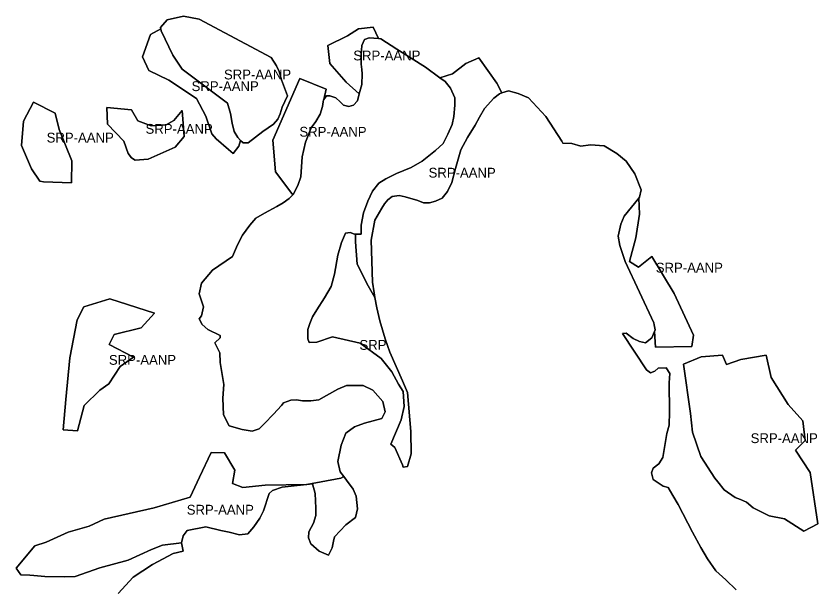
# Model space of a CAD drawing. Extents: x 598968 to 613553, y 4409678 to 4430833.
# Drawn here: x 605072 to 606052, y 4419573 to 4420271 of the extents above; entities that cross this region are included whole.
import ezdxf

# ---------------------------------------------------------------- set-up
doc = ezdxf.new("R2010")
doc.units = 0
doc.layers.add('Sòl Rústic Protegit', color=7, linetype='Continuous')
doc.layers.add('Sòl Rústic Protegit - Alt Nivell de Protecció', color=7, linetype='Continuous')

msp = doc.modelspace()

# ---------------------------------------------------------------- linework, layer by layer
at = {"layer": 'Sòl Rústic Protegit'}
for points in [[(605248.7427, 4420255.51), (605248.4301, 4420257.0102), (605256.6801, 4420266.5102), (605276.4925, 4420271.0102), (605295.4301, 4420267.0102), (605383.6177, 4420220.5102), (605390.1801, 4420210.0102), (605393.4927, 4420203.0102), (605395.9927, 4420193.0102), (605403.3675, 4420173.5102), (605397.1801, 4420159.5102), (605394.7427, 4420151.5102), (605391.8675, 4420145.0102), (605386.4927, 4420139.0102), (605373.3049, 4420130.0102), (605355.6177, 4420116.0102), (605349.4301, 4420116.0102), (605346.1801, 4420119.01), (605344.0551, 4420112.0098), (605337.2427, 4420103.0098), (605331.3677, 4420108.0098), (605316.3677, 4420121.0098), (605311.1177, 4420127.0098), (605303.5551, 4420148.5098), (605292.2427, 4420170.0098), (605258.4927, 4420192.5098), (605233.9301, 4420204.5098), (605226.4927, 4420221.0098), (605236.0551, 4420248.5098)], [(605140.1269, 4420094.1358), (605139.4393, 4420067.1358), (605105.5643, 4420068.1358), (605101.0643, 4420069.1358), (605090.5019, 4420084.1358), (605078.3143, 4420112.6358), (605080.8143, 4420142.6358), (605093.0643, 4420165.6358), (605119.5643, 4420152.1358), (605124.5019, 4420132.1358)], [(605220.7697, 4420142.8508), (605236.8947, 4420136.8508), (605255.3947, 4420137.8508), (605264.8323, 4420143.3508), (605274.7697, 4420155.3508), (605277.4573, 4420123.8508), (605266.2073, 4420110.8508), (605233.3323, 4420095.8508), (605217.3947, 4420094.8508), (605212.8947, 4420097.8508), (605208.8947, 4420102.8508), (605203.4573, 4420117.8508), (605183.7697, 4420138.8508), (605182.7073, 4420159.3508), (605212.7697, 4420156.3508)], [(605486.4927, 4420004.51), (605485.4301, 4420004.5102), (605480.1801, 4420006.5102), (605474.3675, 4420005.5102), (605469.6801, 4419994.0102), (605465.0551, 4419978.5102), (605460.9301, 4419955.5102), (605456.8675, 4419940.5102), (605448.7427, 4419926.5102), (605439.4299, 4419912.0102), (605434.1799, 4419903.5102), (605430.6799, 4419895.0102), (605428.3051, 4419888.0102), (605428.3051, 4419876.5102), (605430.0551, 4419872.0102), (605439.4299, 4419872.5102), (605458.6175, 4419879.0102), (605492.4301, 4419871.0102), (605518.0549, 4419852.5102), (605530.8677, 4419836.0102), (605539.0549, 4419821.0102), (605544.8051, 4419812.0102), (605545.9927, 4419793.5102), (605542.4927, 4419777.5102), (605529.6799, 4419747.5102), (605534.8051, 4419743.5102), (605544.2427, 4419722.5102), (605544.8051, 4419719.5102), (605550.0551, 4419720.5102), (605554.6801, 4419736.0102), (605554.1175, 4419763.0102), (605550.0551, 4419811.0102), (605544.2427, 4419825.0102), (605528.4927, 4419860.0102), (605522.6799, 4419876.5102), (605516.2427, 4419898.5102), (605512.7427, 4419914.5102), (605510.3051, 4419927.01), (605502.0551, 4419941.0098), (605488.6177, 4419967.5098), (605486.7427, 4419995.0098)], [(605155.1059, 4419794.8726), (605147.0097, 4419764.0444), (605129.5715, 4419765.29), (605132.6855, 4419802.3462), (605137.3565, 4419853.1036), (605146.3869, 4419899.8128), (605154.7947, 4419915.694), (605186.2455, 4419925.3474), (605241.0511, 4419907.5978), (605224.8585, 4419889.8482), (605191.8507, 4419881.752), (605185.6227, 4419869.2962), (605215.5167, 4419854.0378), (605199.0127, 4419842.5162), (605185.3113, 4419821.3412), (605174.1011, 4419813.8678)], [(605988.4895, 4419856.5122), (605994.4431, 4419828.9768), (606015.2807, 4419796.2322), (606033.1413, 4419776.1388), (606036.1181, 4419752.3246), (606024.2111, 4419740.4174), (606042.0717, 4419712.882), (606051.7463, 4419650.3696), (606034.6297, 4419641.4392), (606010.7599, 4419656.4634), (605992.1349, 4419659.9634), (605972.6975, 4419669.9634), (605964.2599, 4419676.9634), (605957.1349, 4419679.9634), (605950.6975, 4419682.4634), (605937.0725, 4419691.9634), (605929.1975, 4419701.4634), (605925.8849, 4419705.9634), (605908.6349, 4419732.4634), (605898.3849, 4419762.4634), (605895.8849, 4419784.9634), (605887.2787, 4419845.3492), (605908.8605, 4419854.2796), (605934.9073, 4419856.5122), (605939.8849, 4419844.9634), (605957.6349, 4419850.9634)]]:
    msp.add_lwpolyline(points, close=True, dxfattribs=at)
msp.add_lwpolyline([(605196.6801, 4419565.0102), (605214.7427, 4419585.0102), (605238.6177, 4419600.5102), (605263.6801, 4419614.0102), (605275.8677, 4419617.0102), (605274.1801, 4419627.01), (605250.6801, 4419624.0098), (605237.4301, 4419619.0098), (605208.9301, 4419606.0098), (605174.0551, 4419596.5098), (605144.2427, 4419586.0098), (605130.8677, 4419585.5098), (605107.1801, 4419586.0098), (605093.5551, 4419587.0098), (605088.7427, 4419587.5098), (605077.7427, 4419588.0098), (605071.8051, 4419596.0098), (605094.8051, 4419623.5098), (605108.7427, 4419628.0098), (605135.3051, 4419640.0098), (605161.3677, 4419647.5098), (605179.6801, 4419656.0098), (605240.6801, 4419670.0098), (605284.4927, 4419683.0098), (605296.0551, 4419707.5098), (605310.0551, 4419737.5098), (605326.6177, 4419737.0098), (605339.3051, 4419716.0098), (605336.4927, 4419699.5098), (605348.7427, 4419694.5098), (605376.1177, 4419697.5098), (605427.2427, 4419698.5098), (605468.5551, 4419706.0098), (605472.3677, 4419708.01), (605468.0549, 4419714.0102), (605465.1177, 4419726.5102), (605469.1799, 4419746.5102), (605474.9927, 4419761.0102), (605485.4927, 4419769.0102), (605497.7427, 4419773.5102), (605518.7427, 4419779.0102), (605522.8051, 4419787.0102), (605519.8675, 4419800.0102), (605507.6801, 4419813.5102), (605495.9927, 4419819.5102), (605477.3051, 4419819.5102), (605475.6177, 4419819.5102), (605465.1177, 4419815.0102), (605451.1177, 4419807.0102), (605441.8051, 4419802.0102), (605431.9301, 4419800.5102), (605421.9925, 4419800.5102), (605414.4301, 4419802.0102), (605407.4301, 4419801.5102), (605398.6801, 4419798.0102), (605395.9927, 4419795.0102), (605386.4301, 4419784.5102), (605375.3677, 4419773.0102), (605368.9927, 4419766.5102), (605360.2427, 4419763.5102), (605347.9927, 4419765.5102), (605332.2427, 4419770.0102), (605325.3051, 4419783.5102), (605324.6801, 4419804.0102), (605325.8677, 4419820.5102), (605323.5551, 4419833.0102), (605321.1801, 4419847.5102), (605320.7427, 4419859.5102), (605314.5549, 4419871.5102), (605321.1801, 4419877.5102), (605321.3051, 4419880.5102), (605306.1177, 4419888.0102), (605299.1177, 4419894.0102), (605295.6177, 4419901.0102), (605298.5549, 4419904.5102), (605300.8677, 4419915.5102), (605295.6177, 4419931.5102), (605298.5549, 4419944.5102), (605311.9301, 4419960.5102), (605336.4301, 4419977.0102), (605342.2425, 4419991.5102), (605348.6801, 4420003.0102), (605357.4301, 4420015.5102), (605364.9925, 4420024.0102), (605375.4299, 4420030.0102), (605390.6177, 4420038.0102), (605398.1799, 4420042.5102), (605405.7427, 4420048.0102), (605410.1801, 4420052.51), (605408.6801, 4420054.0098), (605388.8677, 4420080.5098), (605385.4915, 4420119.1924), (605418.4295, 4420194.576), (605450.6881, 4420181.6726), (605447.9015, 4420169.005), (605451.0551, 4420173.5102), (605455.1175, 4420173.5102), (605462.6801, 4420171.0102), (605467.9301, 4420166.0102), (605472.0551, 4420162.0102), (605478.4301, 4420160.5102), (605484.2427, 4420162.0102), (605488.9301, 4420167.5102), (605491.2427, 4420176.01), (605475.1177, 4420190.0098), (605455.4301, 4420213.0098), (605452.9927, 4420235.0098), (605476.9927, 4420247.0098), (605490.1801, 4420255.5098), (605508.0551, 4420257.5098), (605514.8051, 4420243.51), (605517.4927, 4420243.0102), (605537.3049, 4420230.5102), (605572.2427, 4420208.5102), (605589.8051, 4420195.51), (605605.2427, 4420200.5098), (605621.5551, 4420213.0098), (605637.3677, 4420220.0098), (605659.1801, 4420189.0098), (605665.3677, 4420177.01), (605673.6177, 4420179.5102), (605685.2425, 4420176.5102), (605698.0551, 4420171.0102), (605719.0551, 4420148.0102), (605738.8677, 4420118.0102), (605739.8049, 4420115.5102), (605750.9925, 4420115.0102), (605761.8049, 4420112.0102), (605773.8051, 4420113.5102), (605790.6801, 4420112.5102), (605805.8675, 4420103.0102), (605817.4927, 4420093.5102), (605827.9927, 4420078.0102), (605835.5549, 4420058.5102), (605833.8049, 4420049.5102), (605833.0551, 4420048.51), (605833.4927, 4420029.0098), (605829.0551, 4420000.0098), (605821.4301, 4419971.0098), (605832.4927, 4419964.0098), (605848.7427, 4419977.0098), (605876.0085, 4419931.9304), (605899.6627, 4419880.9638), (605897.4681, 4419867.064), (605853.3297, 4419866.3324), (605851.9221, 4419885.2176), (605848.7427, 4419877.5102), (605841.1799, 4419871.5102), (605833.6177, 4419873.0102), (605826.0551, 4419877.0102), (605817.3675, 4419883.5102), (605812.7427, 4419883.0102), (605842.3677, 4419838.5102), (605847.0551, 4419835.0102), (605852.2427, 4419837.0102), (605856.3677, 4419840.5102), (605866.2427, 4419841.0102), (605870.9299, 4419834.0102), (605869.7427, 4419822.5102), (605870.3051, 4419787.0102), (605869.7427, 4419771.0102), (605866.8677, 4419760.5102), (605862.1799, 4419731.5102), (605857.4927, 4419723.5102), (605850.5551, 4419718.5102), (605848.1799, 4419712.5102), (605850.5551, 4419704.5102), (605862.7427, 4419696.5102), (605868.6177, 4419694.5102), (605874.4299, 4419685.0102), (605880.8051, 4419674.0102), (605898.3051, 4419640.0102), (605908.8051, 4419621.5102), (605916.9301, 4419607.5102), (605926.8675, 4419593.0102), (605939.1175, 4419582.0102), (605951.9301, 4419569.5102)], dxfattribs=at)
at = {"layer": 'Sòl Rústic Protegit - Alt Nivell de Protecció'}
for points in [[(605346.1801, 4420119.01), (605349.4301, 4420116.0102), (605355.6177, 4420116.0102), (605373.3049, 4420130.0102), (605386.4927, 4420139.0102), (605391.8675, 4420145.0102), (605394.7427, 4420151.5102), (605397.1801, 4420159.5102), (605403.3675, 4420173.5102), (605395.9927, 4420193.0102), (605393.4927, 4420203.0102), (605390.1801, 4420210.0102), (605383.6177, 4420220.5102), (605295.4301, 4420267.0102), (605276.4925, 4420271.0102), (605256.6801, 4420266.5102), (605248.4301, 4420257.0102), (605248.7427, 4420255.51), (605249.3051, 4420253.01), (605263.3051, 4420223.01), (605274.8051, 4420206.01), (605330.0551, 4420164.51), (605333.7427, 4420152.01), (605335.8051, 4420140.01), (605338.3051, 4420130.01), (605342.8051, 4420122.51)], [(605346.1801, 4420119.01), (605342.8051, 4420122.51), (605338.3051, 4420130.01), (605335.8051, 4420140.01), (605333.7427, 4420152.01), (605330.0551, 4420164.51), (605274.8051, 4420206.01), (605263.3051, 4420223.01), (605249.3051, 4420253.01), (605248.7427, 4420255.51), (605236.0551, 4420248.5098), (605226.4927, 4420221.0098), (605233.9301, 4420204.5098), (605258.4927, 4420192.5098), (605292.2427, 4420170.0098), (605303.5551, 4420148.5098), (605311.1177, 4420127.0098), (605316.3677, 4420121.0098), (605331.3677, 4420108.0098), (605337.2427, 4420103.0098), (605344.0551, 4420112.0098)], [(605514.8051, 4420243.51), (605508.0551, 4420257.5098), (605490.1801, 4420255.5098), (605476.9927, 4420247.0098), (605452.9927, 4420235.0098), (605455.4301, 4420213.0098), (605475.1177, 4420190.0098), (605491.2427, 4420176.01), (605494.1801, 4420187.51), (605494.7427, 4420200.51), (605494.2427, 4420205.51), (605493.6177, 4420212.01), (605493.6177, 4420217.01), (605493.6177, 4420223.51), (605494.1801, 4420235.01), (605497.6801, 4420242.51), (605503.4927, 4420244.51)], [(605665.3677, 4420177.01), (605659.1801, 4420189.0098), (605637.3677, 4420220.0098), (605621.5551, 4420213.0098), (605605.2427, 4420200.5098), (605589.8051, 4420195.51), (605596.1177, 4420191.01), (605602.5551, 4420183.01), (605607.8051, 4420171.01), (605607.8051, 4420162.01), (605606.6177, 4420148.01), (605604.8677, 4420138.51), (605599.6177, 4420126.51), (605593.8051, 4420115.01), (605584.4927, 4420106.51), (605568.1801, 4420093.51), (605554.7427, 4420086.01), (605536.6801, 4420078.51), (605523.8677, 4420072.01), (605515.1801, 4420066.51), (605507.5551, 4420057.01), (605501.7427, 4420044.51), (605496.4927, 4420030.51), (605493.6177, 4420015.51), (605493.6177, 4420004.51), (605486.4927, 4420004.51), (605486.7427, 4419995.0098), (605488.6177, 4419967.5098), (605502.0551, 4419941.0098), (605510.3051, 4419927.01), (605509.2427, 4419932.51), (605507.4927, 4419945.51), (605505.8051, 4419997.01), (605510.4301, 4420021.51), (605518.6177, 4420036.01), (605522.1177, 4420041.51), (605526.1801, 4420046.51), (605531.4301, 4420050.51), (605540.1801, 4420051.51), (605547.1801, 4420050.01), (605562.9301, 4420045.51), (605569.8677, 4420042.51), (605576.8677, 4420042.51), (605584.4301, 4420044.51), (605592.6177, 4420048.51), (605598.9927, 4420056.51), (605604.2427, 4420067.51), (605608.9301, 4420084.51), (605615.3051, 4420107.51), (605623.4927, 4420122.51), (605632.8051, 4420137.51), (605638.0551, 4420147.51), (605644.4301, 4420158.01), (605655.5551, 4420170.51), (605662.5551, 4420176.01)], [(605447.9015, 4420169.005), (605450.6881, 4420181.6726), (605418.4295, 4420194.576), (605385.4915, 4420119.1924), (605388.8677, 4420080.5098), (605408.6801, 4420054.0098), (605410.1801, 4420052.51), (605410.4301, 4420053.01), (605416.2427, 4420064.01), (605419.7427, 4420074.51), (605421.4927, 4420099.01), (605425.4301, 4420117.01), (605432.4301, 4420134.51), (605438.2427, 4420142.01), (605443.4927, 4420151.01), (605446.4301, 4420160.51), (605447.2427, 4420166.01), (605447.5551, 4420168.5102)], [(605140.1269, 4420094.1358), (605124.5019, 4420132.1358), (605119.5643, 4420152.1358), (605093.0643, 4420165.6358), (605080.8143, 4420142.6358), (605078.3143, 4420112.6358), (605090.5019, 4420084.1358), (605101.0643, 4420069.1358), (605105.5643, 4420068.1358), (605139.4393, 4420067.1358)], [(605220.7697, 4420142.8508), (605212.7697, 4420156.3508), (605182.7073, 4420159.3508), (605183.7697, 4420138.8508), (605203.4573, 4420117.8508), (605208.8947, 4420102.8508), (605212.8947, 4420097.8508), (605217.3947, 4420094.8508), (605233.3323, 4420095.8508), (605266.2073, 4420110.8508), (605277.4573, 4420123.8508), (605274.7697, 4420155.3508), (605264.8323, 4420143.3508), (605255.3947, 4420137.8508), (605236.8947, 4420136.8508)], [(605851.9221, 4419885.2176), (605853.3297, 4419866.3324), (605897.4681, 4419867.064), (605899.6627, 4419880.9638), (605876.0085, 4419931.9304), (605848.7427, 4419977.0098), (605832.4927, 4419964.0098), (605821.4301, 4419971.0098), (605829.0551, 4420000.0098), (605833.4927, 4420029.0098), (605833.0551, 4420048.51), (605814.9927, 4420026.51), (605810.9301, 4420016.51), (605807.4301, 4420002.01), (605809.7427, 4419990.51), (605816.1801, 4419971.01), (605851.1177, 4419896.01), (605851.5551, 4419893.5102), (605852.8677, 4419887.5102)], [(605155.1059, 4419794.8726), (605174.1011, 4419813.8678), (605185.3113, 4419821.3412), (605199.0127, 4419842.5162), (605215.5167, 4419854.0378), (605185.6227, 4419869.2962), (605191.8507, 4419881.752), (605224.8585, 4419889.8482), (605241.0511, 4419907.5978), (605186.2455, 4419925.3474), (605154.7947, 4419915.694), (605146.3869, 4419899.8128), (605137.3565, 4419853.1036), (605132.6855, 4419802.3462), (605129.5715, 4419765.29), (605147.0097, 4419764.0444)], [(605988.4895, 4419856.5122), (605957.6349, 4419850.9634), (605939.8849, 4419844.9634), (605934.9073, 4419856.5122), (605908.8605, 4419854.2796), (605887.2787, 4419845.3492), (605895.8849, 4419784.9634), (605898.3849, 4419762.4634), (605908.6349, 4419732.4634), (605925.8849, 4419705.9634), (605929.1975, 4419701.4634), (605937.0725, 4419691.9634), (605950.6975, 4419682.4634), (605957.1349, 4419679.9634), (605964.2599, 4419676.9634), (605972.6975, 4419669.9634), (605992.1349, 4419659.9634), (606010.7599, 4419656.4634), (606034.6297, 4419641.4392), (606051.7463, 4419650.3696), (606042.0717, 4419712.882), (606024.2111, 4419740.4174), (606036.1181, 4419752.3246), (606033.1413, 4419776.1388), (606015.2807, 4419796.2322), (605994.4431, 4419828.9768)], [(605472.3677, 4419708.01), (605468.5551, 4419706.0098), (605427.2427, 4419698.5098), (605376.1177, 4419697.5098), (605348.7427, 4419694.5098), (605336.4927, 4419699.5098), (605339.3051, 4419716.0098), (605326.6177, 4419737.0098), (605310.0551, 4419737.5098), (605296.0551, 4419707.5098), (605284.4927, 4419683.0098), (605240.6801, 4419670.0098), (605179.6801, 4419656.0098), (605161.3677, 4419647.5098), (605135.3051, 4419640.0098), (605108.7427, 4419628.0098), (605094.8051, 4419623.5098), (605071.8051, 4419596.0098), (605077.7427, 4419588.0098), (605088.7427, 4419587.5098), (605093.5551, 4419587.0098), (605107.1801, 4419586.0098), (605130.8677, 4419585.5098), (605144.2427, 4419586.0098), (605174.0551, 4419596.5098), (605208.9301, 4419606.0098), (605237.4301, 4419619.0098), (605250.6801, 4419624.0098), (605274.1801, 4419627.01), (605275.8677, 4419635.51), (605281.1177, 4419642.01), (605303.8677, 4419646.51), (605321.9301, 4419642.01), (605332.4301, 4419640.01), (605344.6801, 4419637.01), (605354.9927, 4419638.01), (605362.5551, 4419646.51), (605369.5551, 4419657.01), (605374.2427, 4419666.01), (605381.1801, 4419687.51), (605385.3051, 4419691.01), (605396.9301, 4419695.01), (605434.2427, 4419699.01), (605437.1801, 4419687.51), (605438.3051, 4419669.51), (605438.3051, 4419660.51), (605435.4301, 4419651.01), (605429.5551, 4419640.51), (605428.9927, 4419633.01), (605431.9301, 4419626.01), (605442.3677, 4419617.01), (605453.4301, 4419612.01), (605458.1177, 4419621.01), (605459.8677, 4419629.01), (605461.0551, 4419634.51), (605474.9927, 4419649.01), (605486.6801, 4419658.01), (605488.9927, 4419668.51), (605487.2427, 4419684.01), (605483.7427, 4419692.51), (605475.6177, 4419703.51)]]:
    msp.add_lwpolyline(points, close=True, dxfattribs=at)
msp.add_lwpolyline([(605951.9301, 4419569.5102), (605939.1175, 4419582.0102), (605926.8675, 4419593.0102), (605916.9301, 4419607.5102), (605908.8051, 4419621.5102), (605898.3051, 4419640.0102), (605880.8051, 4419674.0102), (605874.4299, 4419685.0102), (605868.6177, 4419694.5102), (605862.7427, 4419696.5102), (605850.5551, 4419704.5102), (605848.1799, 4419712.5102), (605850.5551, 4419718.5102), (605857.4927, 4419723.5102), (605862.1799, 4419731.5102), (605866.8677, 4419760.5102), (605869.7427, 4419771.0102), (605870.3051, 4419787.0102), (605869.7427, 4419822.5102), (605870.9299, 4419834.0102), (605866.2427, 4419841.0102), (605856.3677, 4419840.5102), (605852.2427, 4419837.0102), (605847.0551, 4419835.0102), (605842.3677, 4419838.5102), (605812.7427, 4419883.0102), (605817.3675, 4419883.5102), (605826.0551, 4419877.0102), (605833.6177, 4419873.0102), (605841.1799, 4419871.5102), (605848.7427, 4419877.5102), (605851.9221, 4419885.2176), (605852.8677, 4419887.5102), (605851.5551, 4419893.5102), (605851.1177, 4419896.01), (605816.1801, 4419971.01), (605809.7427, 4419990.51), (605807.4301, 4420002.01), (605810.9301, 4420016.51), (605814.9927, 4420026.51), (605833.0551, 4420048.51), (605833.8049, 4420049.5102), (605835.5549, 4420058.5102), (605827.9927, 4420078.0102), (605817.4927, 4420093.5102), (605805.8675, 4420103.0102), (605790.6801, 4420112.5102), (605773.8051, 4420113.5102), (605761.8049, 4420112.0102), (605750.9925, 4420115.0102), (605739.8049, 4420115.5102), (605738.8677, 4420118.0102), (605719.0551, 4420148.0102), (605698.0551, 4420171.0102), (605685.2425, 4420176.5102), (605673.6177, 4420179.5102), (605665.3677, 4420177.01), (605662.5551, 4420176.01), (605655.5551, 4420170.51), (605644.4301, 4420158.01), (605638.0551, 4420147.51), (605632.8051, 4420137.51), (605623.4927, 4420122.51), (605615.3051, 4420107.51), (605608.9301, 4420084.51), (605604.2427, 4420067.51), (605598.9927, 4420056.51), (605592.6177, 4420048.51), (605584.4301, 4420044.51), (605576.8677, 4420042.51), (605569.8677, 4420042.51), (605562.9301, 4420045.51), (605547.1801, 4420050.01), (605540.1801, 4420051.51), (605531.4301, 4420050.51), (605526.1801, 4420046.51), (605522.1177, 4420041.51), (605518.6177, 4420036.01), (605510.4301, 4420021.51), (605505.8051, 4419997.01), (605507.4927, 4419945.51), (605509.2427, 4419932.51), (605510.3051, 4419927.01), (605512.7427, 4419914.5102), (605516.2427, 4419898.5102), (605522.6799, 4419876.5102), (605528.4927, 4419860.0102), (605544.2427, 4419825.0102), (605550.0551, 4419811.0102), (605554.1175, 4419763.0102), (605554.6801, 4419736.0102), (605550.0551, 4419720.5102), (605544.8051, 4419719.5102), (605544.2427, 4419722.5102), (605534.8051, 4419743.5102), (605529.6799, 4419747.5102), (605542.4927, 4419777.5102), (605545.9927, 4419793.5102), (605544.8051, 4419812.0102), (605539.0549, 4419821.0102), (605530.8677, 4419836.0102), (605518.0549, 4419852.5102), (605492.4301, 4419871.0102), (605458.6175, 4419879.0102), (605439.4299, 4419872.5102), (605430.0551, 4419872.0102), (605428.3051, 4419876.5102), (605428.3051, 4419888.0102), (605430.6799, 4419895.0102), (605434.1799, 4419903.5102), (605439.4299, 4419912.0102), (605448.7427, 4419926.5102), (605456.8675, 4419940.5102), (605460.9301, 4419955.5102), (605465.0551, 4419978.5102), (605469.6801, 4419994.0102), (605474.3675, 4420005.5102), (605480.1801, 4420006.5102), (605485.4301, 4420004.5102), (605486.4927, 4420004.51), (605493.6177, 4420004.51), (605493.6177, 4420015.51), (605496.4927, 4420030.51), (605501.7427, 4420044.51), (605507.5551, 4420057.01), (605515.1801, 4420066.51), (605523.8677, 4420072.01), (605536.6801, 4420078.51), (605554.7427, 4420086.01), (605568.1801, 4420093.51), (605584.4927, 4420106.51), (605593.8051, 4420115.01), (605599.6177, 4420126.51), (605604.8677, 4420138.51), (605606.6177, 4420148.01), (605607.8051, 4420162.01), (605607.8051, 4420171.01), (605602.5551, 4420183.01), (605596.1177, 4420191.01), (605589.8051, 4420195.51), (605572.2427, 4420208.5102), (605537.3049, 4420230.5102), (605517.4927, 4420243.0102), (605514.8051, 4420243.51), (605503.4927, 4420244.51), (605497.6801, 4420242.51), (605494.1801, 4420235.01), (605493.6177, 4420223.51), (605493.6177, 4420217.01), (605493.6177, 4420212.01), (605494.2427, 4420205.51), (605494.7427, 4420200.51), (605494.1801, 4420187.51), (605491.2427, 4420176.01), (605488.9301, 4420167.5102), (605484.2427, 4420162.0102), (605478.4301, 4420160.5102), (605472.0551, 4420162.0102), (605467.9301, 4420166.0102), (605462.6801, 4420171.0102), (605455.1175, 4420173.5102), (605451.0551, 4420173.5102), (605447.9015, 4420169.005), (605447.5551, 4420168.5102), (605447.2427, 4420166.01), (605446.4301, 4420160.51), (605443.4927, 4420151.01), (605438.2427, 4420142.01), (605432.4301, 4420134.51), (605425.4301, 4420117.01), (605421.4927, 4420099.01), (605419.7427, 4420074.51), (605416.2427, 4420064.01), (605410.4301, 4420053.01), (605410.1801, 4420052.51), (605405.7427, 4420048.0102), (605398.1799, 4420042.5102), (605390.6177, 4420038.0102), (605375.4299, 4420030.0102), (605364.9925, 4420024.0102), (605357.4301, 4420015.5102), (605348.6801, 4420003.0102), (605342.2425, 4419991.5102), (605336.4301, 4419977.0102), (605311.9301, 4419960.5102), (605298.5549, 4419944.5102), (605295.6177, 4419931.5102), (605300.8677, 4419915.5102), (605298.5549, 4419904.5102), (605295.6177, 4419901.0102), (605299.1177, 4419894.0102), (605306.1177, 4419888.0102), (605321.3051, 4419880.5102), (605321.1801, 4419877.5102), (605314.5549, 4419871.5102), (605320.7427, 4419859.5102), (605321.1801, 4419847.5102), (605323.5551, 4419833.0102), (605325.8677, 4419820.5102), (605324.6801, 4419804.0102), (605325.3051, 4419783.5102), (605332.2427, 4419770.0102), (605347.9927, 4419765.5102), (605360.2427, 4419763.5102), (605368.9927, 4419766.5102), (605375.3677, 4419773.0102), (605386.4301, 4419784.5102), (605395.9927, 4419795.0102), (605398.6801, 4419798.0102), (605407.4301, 4419801.5102), (605414.4301, 4419802.0102), (605421.9925, 4419800.5102), (605431.9301, 4419800.5102), (605441.8051, 4419802.0102), (605451.1177, 4419807.0102), (605465.1177, 4419815.0102), (605475.6177, 4419819.5102), (605477.3051, 4419819.5102), (605495.9927, 4419819.5102), (605507.6801, 4419813.5102), (605519.8675, 4419800.0102), (605522.8051, 4419787.0102), (605518.7427, 4419779.0102), (605497.7427, 4419773.5102), (605485.4927, 4419769.0102), (605474.9927, 4419761.0102), (605469.1799, 4419746.5102), (605465.1177, 4419726.5102), (605468.0549, 4419714.0102), (605472.3677, 4419708.01), (605475.6177, 4419703.51), (605483.7427, 4419692.51), (605487.2427, 4419684.01), (605488.9927, 4419668.51), (605486.6801, 4419658.01), (605474.9927, 4419649.01), (605461.0551, 4419634.51), (605459.8677, 4419629.01), (605458.1177, 4419621.01), (605453.4301, 4419612.01), (605442.3677, 4419617.01), (605431.9301, 4419626.01), (605428.9927, 4419633.01), (605429.5551, 4419640.51), (605435.4301, 4419651.01), (605438.3051, 4419660.51), (605438.3051, 4419669.51), (605437.1801, 4419687.51), (605434.2427, 4419699.01), (605396.9301, 4419695.01), (605385.3051, 4419691.01), (605381.1801, 4419687.51), (605374.2427, 4419666.01), (605369.5551, 4419657.01), (605362.5551, 4419646.51), (605354.9927, 4419638.01), (605344.6801, 4419637.01), (605332.4301, 4419640.01), (605321.9301, 4419642.01), (605303.8677, 4419646.51), (605281.1177, 4419642.01), (605275.8677, 4419635.51), (605274.1801, 4419627.01), (605275.8677, 4419617.0102), (605263.6801, 4419614.0102), (605238.6177, 4419600.5102), (605214.7427, 4419585.0102), (605196.6801, 4419565.0102)], dxfattribs=at)

# ---------------------------------------------------------------- texts
at = {"layer": 'Sòl Rústic Protegit'}
msp.add_text('SRP', height=12, dxfattribs=at).set_placement((605491.4926, 4419863.0102))
at = {"layer": 'Sòl Rústic Protegit - Alt Nivell de Protecció'}
for p in [(605483.8989, 4420216.7599), (605325.8988, 4420193.5102), (605286.3364, 4420179.2599), (605230.0823, 4420127.1008), (605418.0898, 4420123.543), (605109.2206, 4420116.3858), (605575.9302, 4420073.5099), (605853.5464, 4419957.4212), (605185.3113, 4419844.6959), (605969.5125, 4419748.9757), (605280.3989, 4419661.5098)]:
    msp.add_text('SRP-AANP', height=12, dxfattribs=at).set_placement(p)

doc.saveas('drawing.dxf')
